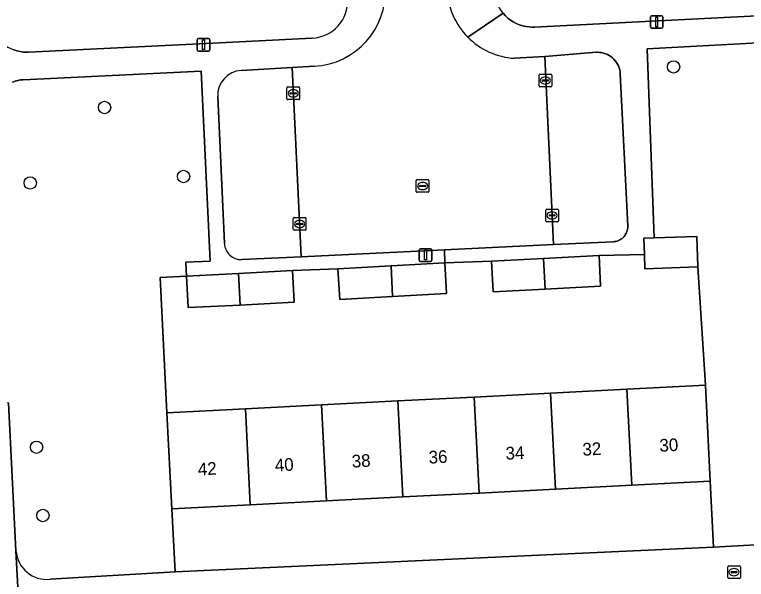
# Model space of a CAD drawing. Extents: x 161084 to 161928, y 385354 to 386522.
# Drawn here: x 161364.7 to 161422.5, y 385612.5 to 385657.1 of the extents above; entities that cross this region are included whole.
import ezdxf

# ---------------------------------------------------------------- set-up
doc = ezdxf.new("R2010")
doc.units = 0
for name, color, linetype in [('IMGEO_Boom', 7, 'Continuous'), ('IMGEO_Erf', 7, 'Continuous'), ('IMGEO_Groenvoorziening', 7, 'Continuous'), ('IMGEO_Hek', 7, 'Continuous'), ('IMGEO_Kolk', 7, 'Continuous'), ('IMGEO_Lichtmast', 7, 'Continuous'), ('IMGEO_Pand', 7, 'Continuous'), ('IMGEO_Pand_nummerreeks', 7, 'Continuous'), ('IMGEO_Parkeervlak_open', 7, 'Continuous'), ('IMGEO_Rijbaan_lokaal_open', 7, 'Continuous'), ('IMGEO_Rioolput', 7, 'Continuous'), ('IMGEO_Voetpad_open', 7, 'Continuous')]:
    doc.layers.add(name, color=color, linetype=linetype)

msp = doc.modelspace()

# ---------------------------------------------------------------- linework, layer by layer
at = {"layer": 'IMGEO_Boom'}
for centre in [(161416.726, 385653.011), (161371.768, 385649.805), (161378.01, 385644.354), (161365.893, 385643.842), (161366.393, 385622.964), (161366.896, 385617.567)]:
    msp.add_circle(centre, 0.489, dxfattribs=at)
at = {"layer": 'IMGEO_Erf'}
for points in [[(161358.884, 385733.846), (161362.696, 385656.941), (161362.721, 385656.681), (161362.769, 385656.425), (161362.839, 385656.174), (161362.932, 385655.93), (161363.046, 385655.696), (161363.181, 385655.473), (161363.335, 385655.262), (161363.507, 385655.067), (161363.696, 385654.887), (161363.9, 385654.725), (161364.118, 385654.582), (161364.348, 385654.459), (161364.588, 385654.357), (161364.836, 385654.277), (161365.091, 385654.219), (161365.349, 385654.184), (161365.609, 385654.173), (161365.749, 385654.176), (161379.269, 385654.847), (161388.176, 385655.289)], [(161403.264, 385657.253), (161403.44, 385657.055), (161403.633, 385656.873), (161403.841, 385656.709), (161404.063, 385656.565), (161404.298, 385656.441), (161404.542, 385656.339), (161404.794, 385656.258), (161405.053, 385656.201), (161405.316, 385656.167), (161405.58, 385656.156), (161405.714, 385656.16), (161413.445, 385656.551), (161423.333, 385657.052), (161423.566, 385657.074), (161423.797, 385657.118), (161424.022, 385657.181)]]:
    msp.add_lwpolyline(points, dxfattribs=at)
for points in [[(161382.892, 385625.997), (161388.92, 385626.307), (161394.948, 385626.617), (161400.977, 385626.926), (161407.005, 385627.236), (161413.033, 385627.546), (161419.234, 385627.864), (161418.652, 385637.223), (161414.456, 385637.068), (161414.415, 385638.185), (161410.835, 385638.099), (161410.959, 385635.679), (161406.583, 385635.453), (161402.465, 385635.241), (161402.341, 385637.661), (161398.66, 385637.531), (161398.796, 385635.116), (161394.524, 385634.874), (161390.346, 385634.638), (161390.209, 385637.052), (161386.62, 385636.913), (161386.746, 385634.413), (161382.471, 385634.196), (161378.376, 385633.989), (161378.25, 385636.489), (161376.15, 385636.383), (161376.691, 385625.679)], [(161419.623, 385620.281), (161413.422, 385619.963), (161407.394, 385619.653), (161401.366, 385619.343), (161395.337, 385619.034), (161389.309, 385618.724), (161383.281, 385618.414), (161377.08, 385618.096), (161377.345, 385613.124), (161419.882, 385615.076)]]:
    msp.add_lwpolyline(points, close=True, dxfattribs=at)
msp.add_arc((161388.027, 385658.237), 2.952, 272.89888, 2.77741, dxfattribs=at)
at = {"layer": 'IMGEO_Groenvoorziening'}
for points in [[(161423.402, 385654.906), (161414.647, 385654.451), (161415.204, 385639.499), (161418.563, 385639.623), (161418.652, 385637.223), (161419.234, 385627.864), (161419.623, 385620.281), (161419.882, 385615.076), (161425.108, 385615.347)], [(161376.15, 385636.383), (161378.25, 385636.489), (161378.195, 385637.577), (161380.118, 385637.669), (161379.391, 385652.666), (161365.343, 385652.004), (161365.124, 385651.984), (161364.909, 385651.944), (161364.697, 385651.886), (161364.492, 385651.808)], [(161367.469, 385612.525), (161377.345, 385613.124), (161377.08, 385618.096), (161376.691, 385625.679), (161376.15, 385636.383)], [(161364.165, 385626.458), (161364.763, 385614.768)]]:
    msp.add_lwpolyline(points, dxfattribs=at)
msp.add_arc((161367.231, 385614.992), 2.478, 185.18056, 275.50885, dxfattribs=at)
at = {"layer": 'IMGEO_Hek'}
for points in [[(161419.234, 385627.864), (161418.652, 385637.223)], [(161376.691, 385625.679), (161376.15, 385636.383), (161378.25, 385636.489)], [(161419.623, 385620.281), (161419.865, 385615.558)], [(161377.08, 385618.096), (161377.32, 385613.406)]]:
    msp.add_lwpolyline(points, dxfattribs=at)
at = {"layer": 'IMGEO_Kolk'}
for p, q in [((161406.167, 385652.438), (161407.019, 385652.438)), ((161406.092, 385651.512), (161406.092, 385652.364)), ((161406.351, 385651.932), (161406.351, 385651.944)), ((161406.789, 385651.895), (161406.391, 385651.895)), ((161406.394, 385651.981), (161406.792, 385651.981)), ((161406.58, 385652.218), (161406.605, 385652.218)), ((161406.835, 385651.944), (161406.835, 385651.932)), ((161407.093, 385652.364), (161407.093, 385651.512)), ((161386.177, 385650.502), (161386.177, 385651.354)), ((161386.252, 385651.428), (161387.104, 385651.428)), ((161387.178, 385651.354), (161387.178, 385650.502)), ((161407.019, 385651.438), (161406.167, 385651.438)), ((161406.603, 385651.658), (161406.578, 385651.658)), ((161386.436, 385650.922), (161386.436, 385650.934)), ((161386.874, 385650.885), (161386.476, 385650.885)), ((161386.479, 385650.971), (161386.877, 385650.971)), ((161386.665, 385651.208), (161386.69, 385651.208)), ((161386.92, 385650.934), (161386.92, 385650.922)), ((161387.104, 385650.428), (161386.252, 385650.428)), ((161386.688, 385650.648), (161386.663, 385650.648)), ((161406.623, 385640.849), (161406.623, 385641.701)), ((161406.698, 385641.775), (161407.55, 385641.775)), ((161407.111, 385641.555), (161407.136, 385641.555)), ((161407.624, 385641.701), (161407.624, 385640.849)), ((161386.681, 385640.178), (161386.681, 385641.03)), ((161386.756, 385641.104), (161387.608, 385641.104)), ((161387.169, 385640.884), (161387.194, 385640.884)), ((161387.682, 385641.03), (161387.682, 385640.178)), ((161406.882, 385641.269), (161406.882, 385641.281)), ((161407.32, 385641.232), (161406.922, 385641.232)), ((161406.925, 385641.318), (161407.323, 385641.318)), ((161407.134, 385640.995), (161407.109, 385640.995)), ((161407.366, 385641.281), (161407.366, 385641.269)), ((161386.94, 385640.598), (161386.94, 385640.61)), ((161387.378, 385640.561), (161386.98, 385640.561)), ((161386.983, 385640.647), (161387.381, 385640.647)), ((161387.192, 385640.324), (161387.167, 385640.324)), ((161387.424, 385640.61), (161387.424, 385640.598)), ((161407.55, 385640.775), (161406.698, 385640.775)), ((161387.608, 385640.104), (161386.756, 385640.104)), ((161421.002, 385612.661), (161421.002, 385613.513)), ((161421.077, 385613.587), (161421.929, 385613.587)), ((161421.304, 385613.13), (161421.702, 385613.13)), ((161421.49, 385613.367), (161421.515, 385613.367)), ((161422.003, 385613.513), (161422.003, 385612.661)), ((161421.929, 385612.587), (161421.077, 385612.587)), ((161421.261, 385613.081), (161421.261, 385613.093)), ((161421.699, 385613.044), (161421.301, 385613.044)), ((161421.513, 385612.807), (161421.488, 385612.807)), ((161421.745, 385613.093), (161421.745, 385613.081))]:
    msp.add_line(p, q, dxfattribs=at)
for points in [[(161406.167, 385652.438), (161407.019, 385652.438)], [(161406.092, 385651.512), (161406.092, 385652.364)], [(161407.093, 385652.364), (161407.093, 385651.512)], [(161386.177, 385650.502), (161386.177, 385651.354)], [(161386.252, 385651.428), (161387.104, 385651.428)], [(161387.178, 385651.354), (161387.178, 385650.502)], [(161407.019, 385651.438), (161406.167, 385651.438)], [(161387.104, 385650.428), (161386.252, 385650.428)], [(161406.623, 385640.849), (161406.623, 385641.701)], [(161406.698, 385641.775), (161407.55, 385641.775)], [(161407.624, 385641.701), (161407.624, 385640.849)], [(161386.681, 385640.178), (161386.681, 385641.03)], [(161386.756, 385641.104), (161387.608, 385641.104)], [(161387.682, 385641.03), (161387.682, 385640.178)], [(161407.55, 385640.775), (161406.698, 385640.775)], [(161387.608, 385640.104), (161386.756, 385640.104)], [(161421.002, 385612.661), (161421.002, 385613.513)], [(161421.077, 385613.587), (161421.929, 385613.587)], [(161422.003, 385613.513), (161422.003, 385612.661)], [(161421.929, 385612.587), (161421.077, 385612.587)]]:
    msp.add_lwpolyline(points, dxfattribs=at)
for centre, radius, start, end in [((161406.169, 385652.362), 0.0765, 91.55205, 178.44795), ((161406.169, 385652.362), 0.0765, 91.55205, 178.44795), ((161407.017, 385652.362), 0.0765, 1.55205, 88.44795), ((161407.017, 385652.362), 0.0765, 1.55205, 88.44795), ((161406.391, 385651.941), 0.0403, 85.87752, 175.75265), ((161406.388, 385651.931), 0.0366, 178.93798, 274.71019), ((161406.792, 385651.938), 0.043, 264.86636, 352.45326), ((161406.796, 385651.943), 0.0386, 1.73085, 96.63898), ((161386.254, 385651.352), 0.0765, 91.55205, 178.44795), ((161386.254, 385651.352), 0.0765, 91.55205, 178.44795), ((161387.102, 385651.352), 0.0765, 1.55205, 88.44795), ((161387.102, 385651.352), 0.0765, 1.55205, 88.44795), ((161406.169, 385651.514), 0.0765, 181.55205, 268.44795), ((161406.169, 385651.514), 0.0765, 181.55205, 268.44795), ((161407.017, 385651.514), 0.0765, 271.55205, 358.44795), ((161407.017, 385651.514), 0.0765, 271.55205, 358.44795), ((161386.476, 385650.931), 0.0403, 85.87752, 175.75265), ((161386.473, 385650.921), 0.0366, 178.93798, 274.71019), ((161386.877, 385650.928), 0.043, 264.86636, 352.45326), ((161386.881, 385650.933), 0.0386, 1.73085, 96.63898), ((161386.254, 385650.504), 0.0765, 181.55205, 268.44795), ((161386.254, 385650.504), 0.0765, 181.55205, 268.44795), ((161387.102, 385650.504), 0.0765, 271.55205, 358.44795), ((161387.102, 385650.504), 0.0765, 271.55205, 358.44795), ((161406.7, 385641.699), 0.0765, 91.55205, 178.44795), ((161406.7, 385641.699), 0.0765, 91.55205, 178.44795), ((161407.548, 385641.699), 0.0765, 1.55205, 88.44795), ((161407.548, 385641.699), 0.0765, 1.55205, 88.44795), ((161386.758, 385641.028), 0.0765, 91.55205, 178.44795), ((161386.758, 385641.028), 0.0765, 91.55205, 178.44795), ((161387.606, 385641.028), 0.0765, 1.55205, 88.44795), ((161387.606, 385641.028), 0.0765, 1.55205, 88.44795), ((161406.922, 385641.278), 0.0403, 85.87752, 175.75265), ((161406.919, 385641.268), 0.0366, 178.93798, 274.71019), ((161407.323, 385641.275), 0.043, 264.86636, 352.45326), ((161407.327, 385641.28), 0.0386, 1.73085, 96.63898), ((161386.98, 385640.607), 0.0403, 85.87752, 175.75265), ((161386.977, 385640.597), 0.0366, 178.93798, 274.71019), ((161387.381, 385640.604), 0.043, 264.86636, 352.45326), ((161387.385, 385640.609), 0.0386, 1.73085, 96.63898), ((161406.7, 385640.851), 0.0765, 181.55205, 268.44795), ((161406.7, 385640.851), 0.0765, 181.55205, 268.44795), ((161407.548, 385640.851), 0.0765, 271.55205, 358.44795), ((161407.548, 385640.851), 0.0765, 271.55205, 358.44795), ((161386.758, 385640.18), 0.0765, 181.55205, 268.44795), ((161386.758, 385640.18), 0.0765, 181.55205, 268.44795), ((161387.606, 385640.18), 0.0765, 271.55205, 358.44795), ((161387.606, 385640.18), 0.0765, 271.55205, 358.44795), ((161421.079, 385613.511), 0.0765, 91.55205, 178.44795), ((161421.079, 385613.511), 0.0765, 91.55205, 178.44795), ((161421.301, 385613.09), 0.0403, 85.87752, 175.75265), ((161421.706, 385613.092), 0.0386, 1.73085, 96.63898), ((161421.927, 385613.511), 0.0765, 1.55205, 88.44795), ((161421.927, 385613.511), 0.0765, 1.55205, 88.44795), ((161421.079, 385612.663), 0.0765, 181.55205, 268.44795), ((161421.079, 385612.663), 0.0765, 181.55205, 268.44795), ((161421.298, 385613.08), 0.0366, 178.93798, 274.71019), ((161421.702, 385613.087), 0.043, 264.86636, 352.45326), ((161421.927, 385612.663), 0.0765, 271.55205, 358.44795), ((161421.927, 385612.663), 0.0765, 271.55205, 358.44795)]:
    msp.add_arc(centre, radius, start, end, dxfattribs=at)
for centre, major_axis, ratio, start_param, end_param in [((161406.579, 385651.938), (-0.387, 0.002), 0.722429, 4.712389, 7.853982), ((161406.604, 385651.938), (-0.39, 0.002), 0.717154, 1.570796, 4.712389), ((161386.664, 385650.928), (-0.387, 0.002), 0.722429, 4.712389, 7.853982), ((161386.689, 385650.928), (-0.39, 0.002), 0.717154, 1.570796, 4.712389), ((161407.11, 385641.275), (-0.387, 0.002), 0.722429, 4.712389, 7.853982), ((161407.135, 385641.275), (-0.39, 0.002), 0.717154, 1.570796, 4.712389), ((161387.168, 385640.604), (-0.387, 0.002), 0.722429, 4.712389, 7.853982), ((161387.193, 385640.604), (-0.39, 0.002), 0.717154, 1.570796, 4.712389), ((161421.489, 385613.087), (-0.387, 0.002), 0.722429, 4.712389, 7.853982), ((161421.514, 385613.087), (-0.39, 0.002), 0.717154, 1.570796, 4.712389)]:
    msp.add_ellipse(centre, major_axis=major_axis, ratio=ratio, start_param=start_param, end_param=end_param, dxfattribs=at)
at = {"layer": 'IMGEO_Lichtmast'}
for p, q in [((161414.992, 385657.061), (161415.782, 385657.061)), ((161415.782, 385657.061), (161414.992, 385657.061)), ((161414.892, 385656.161), (161414.892, 385656.961)), ((161414.892, 385656.961), (161414.892, 385656.161)), ((161415.882, 385656.961), (161415.882, 385656.161)), ((161415.882, 385656.161), (161415.882, 385656.961)), ((161415.782, 385656.061), (161414.992, 385656.061)), ((161414.992, 385656.061), (161415.782, 385656.061)), ((161379.091, 385654.364), (161379.091, 385655.164)), ((161379.091, 385655.164), (161379.091, 385654.364)), ((161379.191, 385655.264), (161379.981, 385655.264)), ((161379.981, 385655.264), (161379.191, 385655.264)), ((161380.081, 385655.164), (161380.081, 385654.364)), ((161380.081, 385654.364), (161380.081, 385655.164)), ((161379.981, 385654.264), (161379.191, 385654.264)), ((161379.191, 385654.264), (161379.981, 385654.264)), ((161396.726, 385638.645), (161397.516, 385638.645)), ((161397.516, 385638.645), (161396.726, 385638.645)), ((161396.626, 385637.745), (161396.626, 385638.545)), ((161396.626, 385638.545), (161396.626, 385637.745)), ((161397.616, 385638.545), (161397.616, 385637.745)), ((161397.616, 385637.745), (161397.616, 385638.545)), ((161397.516, 385637.645), (161396.726, 385637.645)), ((161396.726, 385637.645), (161397.516, 385637.645))]:
    msp.add_line(p, q, dxfattribs=at)
for points in [[(161415.312, 385656.936), (161415.462, 385656.936), (161415.462, 385656.186), (161415.312, 385656.186), (161415.312, 385656.936)], [(161379.511, 385655.139), (161379.661, 385655.139), (161379.661, 385654.389), (161379.511, 385654.389), (161379.511, 385655.139)], [(161397.046, 385638.52), (161397.196, 385638.52), (161397.196, 385637.77), (161397.046, 385637.77), (161397.046, 385638.52)]]:
    msp.add_lwpolyline(points, dxfattribs=at)
for centre, start, end in [((161414.992, 385656.961), 90, 180), ((161414.992, 385656.961), 90, 180), ((161415.782, 385656.961), 0, 90), ((161415.782, 385656.961), 360, 90), ((161414.992, 385656.161), 180, 270), ((161414.992, 385656.161), 180, 270), ((161415.782, 385656.161), 270, 0), ((161415.782, 385656.161), 270, 0), ((161379.191, 385655.164), 90, 180), ((161379.191, 385655.164), 90, 180), ((161379.981, 385655.164), 0, 90), ((161379.981, 385655.164), 360, 90), ((161379.191, 385654.364), 180, 270), ((161379.191, 385654.364), 180, 270), ((161379.981, 385654.364), 270, 0), ((161379.981, 385654.364), 270, 0), ((161396.726, 385638.545), 90, 180), ((161396.726, 385638.545), 90, 180), ((161397.516, 385638.545), 0, 90), ((161397.516, 385638.545), 360, 90), ((161396.726, 385637.745), 180, 270), ((161396.726, 385637.745), 180, 270), ((161397.516, 385637.745), 270, 0), ((161397.516, 385637.745), 270, 0)]:
    msp.add_arc(centre, 0.1, start, end, dxfattribs=at)
at = {"layer": 'IMGEO_Pand'}
for points in [[(161418.563, 385639.623), (161415.204, 385639.499), (161414.368, 385639.468), (161414.415, 385638.185), (161414.456, 385637.068), (161418.652, 385637.223)], [(161406.459, 385637.873), (161406.583, 385635.453), (161410.959, 385635.679), (161410.835, 385638.099)], [(161394.401, 385637.29), (161394.524, 385634.874), (161398.796, 385635.116), (161398.66, 385637.531)], [(161402.341, 385637.661), (161402.465, 385635.241), (161406.583, 385635.453), (161406.459, 385637.873)], [(161382.343, 385636.696), (161382.471, 385634.196), (161386.746, 385634.413), (161386.62, 385636.913)], [(161390.209, 385637.052), (161390.346, 385634.638), (161394.524, 385634.874), (161394.401, 385637.29)], [(161378.25, 385636.489), (161378.376, 385633.989), (161382.471, 385634.196), (161382.343, 385636.696)], [(161413.422, 385619.963), (161419.623, 385620.281), (161419.234, 385627.864), (161413.033, 385627.546)], [(161401.366, 385619.343), (161407.394, 385619.653), (161407.005, 385627.236), (161400.977, 385626.926)], [(161413.033, 385627.546), (161407.005, 385627.236), (161407.394, 385619.653), (161413.422, 385619.963)], [(161394.948, 385626.617), (161388.92, 385626.307), (161389.309, 385618.724), (161395.337, 385619.034)], [(161395.337, 385619.034), (161401.366, 385619.343), (161400.977, 385626.926), (161394.948, 385626.617)], [(161382.892, 385625.997), (161376.691, 385625.679), (161377.08, 385618.096), (161383.281, 385618.414)], [(161383.281, 385618.414), (161389.309, 385618.724), (161388.92, 385626.307), (161382.892, 385625.997)]]:
    msp.add_lwpolyline(points, close=True, dxfattribs=at)
at = {"layer": 'IMGEO_Parkeervlak_open'}
msp.add_lwpolyline([(161412.51, 385652.466), (161412.495, 385652.626), (161412.466, 385652.783), (161412.423, 385652.938), (161412.366, 385653.087), (161412.296, 385653.232), (161412.213, 385653.369), (161412.119, 385653.499), (161412.013, 385653.619), (161411.897, 385653.73), (161411.772, 385653.829), (161411.638, 385653.918), (161411.496, 385653.994), (161411.349, 385654.056), (161411.197, 385654.106), (161411.04, 385654.142), (161410.882, 385654.163), (161410.721, 385654.171), (161410.642, 385654.169), (161406.54, 385653.822), (161407.237, 385638.968), (161411.955, 385639.194), (161412.063, 385639.204), (161412.169, 385639.224), (161412.274, 385639.253), (161412.375, 385639.291), (161412.473, 385639.339), (161412.565, 385639.395), (161412.653, 385639.458), (161412.734, 385639.53), (161412.809, 385639.608), (161412.877, 385639.693), (161412.936, 385639.784), (161412.988, 385639.879), (161413.03, 385639.979), (161413.064, 385640.082), (161413.088, 385640.187), (161413.102, 385640.295), (161413.107, 385640.403), (161413.106, 385640.462)], close=True, dxfattribs=at)
for points in [[(161382.621, 385637.788), (161387.31, 385638.013), (161386.581, 385652.961), (161382.567, 385652.733)], [(161380.705, 385650.669), (161381.238, 385639.047)]]:
    msp.add_lwpolyline(points, dxfattribs=at)
for centre, radius, start, end in [((161382.681, 385650.758), 1.978, 93.2983, 182.59245), ((161382.556, 385639.106), 1.319, 182.55137, 272.82294)]:
    msp.add_arc(centre, radius, start, end, dxfattribs=at)
at = {"layer": 'IMGEO_Rijbaan_lokaal_open'}
msp.add_lwpolyline([(161388.343, 385653.061), (161386.581, 385652.961), (161387.31, 385638.013), (161398.629, 385638.555), (161407.237, 385638.968), (161406.54, 385653.822), (161404.15, 385653.692)], dxfattribs=at)
for centre, radius, start, end in [((161388.005, 385659.009), 5.958, 273.24799, 2.80803), ((161404.516, 385659.389), 5.709, 183.42239, 224.90258), ((161404.514, 385659.385), 5.705, 224.8914, 266.34516)]:
    msp.add_arc(centre, radius, start, end, dxfattribs=at)
at = {"layer": 'IMGEO_Rioolput'}
for p, q in [((161396.395, 385643.178), (161396.395, 385644.03)), ((161396.47, 385644.104), (161397.322, 385644.104)), ((161396.883, 385643.884), (161396.908, 385643.884)), ((161397.396, 385644.03), (161397.396, 385643.178)), ((161396.654, 385643.598), (161396.654, 385643.61)), ((161397.092, 385643.561), (161396.694, 385643.561)), ((161396.697, 385643.647), (161397.095, 385643.647)), ((161396.906, 385643.324), (161396.881, 385643.324)), ((161397.138, 385643.61), (161397.138, 385643.598)), ((161397.322, 385643.104), (161396.47, 385643.104))]:
    msp.add_line(p, q, dxfattribs=at)
for points in [[(161396.395, 385643.178), (161396.395, 385644.03)], [(161396.47, 385644.104), (161397.322, 385644.104)], [(161397.396, 385644.03), (161397.396, 385643.178)], [(161397.322, 385643.104), (161396.47, 385643.104)]]:
    msp.add_lwpolyline(points, dxfattribs=at)
for centre, radius, start, end in [((161396.472, 385644.028), 0.0765, 91.55205, 178.44795), ((161396.472, 385644.028), 0.0765, 91.55205, 178.44795), ((161397.32, 385644.028), 0.0765, 1.55205, 88.44795), ((161397.32, 385644.028), 0.0765, 1.55205, 88.44795), ((161396.694, 385643.607), 0.0403, 85.87752, 175.75265), ((161396.691, 385643.597), 0.0366, 178.93798, 274.71019), ((161397.095, 385643.604), 0.043, 264.86636, 352.45326), ((161397.099, 385643.609), 0.0386, 1.73085, 96.63898), ((161396.472, 385643.18), 0.0765, 181.55205, 268.44795), ((161396.472, 385643.18), 0.0765, 181.55205, 268.44795), ((161397.32, 385643.18), 0.0765, 271.55205, 358.44795), ((161397.32, 385643.18), 0.0765, 271.55205, 358.44795)]:
    msp.add_arc(centre, radius, start, end, dxfattribs=at)
for centre, major_axis, ratio, start_param, end_param in [((161396.882, 385643.604), (-0.387, 0.002), 0.722429, 4.712389, 7.853982), ((161396.907, 385643.604), (-0.39, 0.002), 0.717154, 1.570796, 4.712389)]:
    msp.add_ellipse(centre, major_axis=major_axis, ratio=ratio, start_param=start_param, end_param=end_param, dxfattribs=at)
at = {"layer": 'IMGEO_Voetpad_open'}
for points in [[(161400.472, 385655.359), (161403.264, 385657.253), (161403.107, 385657.466), (161402.969, 385657.692), (161402.852, 385657.929), (161402.756, 385658.177), (161402.683, 385658.431), (161402.633, 385658.691), (161402.607, 385658.955), (161402.469, 385661.068), (161402.291, 385665.103), (161402.098, 385669.486), (161401.961, 385673.147), (161401.729, 385677.191), (161401.483, 385681.488), (161401.264, 385685.149), (161401.104, 385689.278), (161400.936, 385693.616), (161400.724, 385697.298)], [(161431.947, 385657.489), (161423.333, 385657.052), (161413.445, 385656.551), (161405.714, 385656.16), (161405.58, 385656.156), (161405.316, 385656.167), (161405.053, 385656.201), (161404.794, 385656.258), (161404.542, 385656.339), (161404.298, 385656.441), (161404.063, 385656.565), (161403.841, 385656.709), (161403.633, 385656.873), (161403.44, 385657.055), (161403.264, 385657.253), (161400.472, 385655.359)], [(161388.176, 385655.289), (161379.269, 385654.847), (161365.749, 385654.176), (161365.609, 385654.173), (161365.349, 385654.184), (161365.091, 385654.219), (161364.836, 385654.277), (161364.588, 385654.357)], [(161404.15, 385653.692), (161406.54, 385653.822), (161410.642, 385654.169), (161410.721, 385654.171), (161410.882, 385654.163), (161411.04, 385654.142), (161411.197, 385654.106), (161411.349, 385654.056), (161411.496, 385653.994), (161411.638, 385653.918), (161411.772, 385653.829), (161411.897, 385653.73), (161412.013, 385653.619), (161412.119, 385653.499), (161412.213, 385653.369), (161412.296, 385653.232), (161412.366, 385653.087), (161412.423, 385652.938), (161412.466, 385652.783), (161412.495, 385652.626), (161412.51, 385652.466), (161413.106, 385640.462), (161413.107, 385640.403), (161413.102, 385640.295), (161413.088, 385640.187), (161413.064, 385640.082), (161413.03, 385639.979), (161412.988, 385639.879), (161412.936, 385639.784), (161412.877, 385639.693), (161412.809, 385639.608), (161412.734, 385639.53), (161412.653, 385639.458), (161412.565, 385639.395), (161412.473, 385639.339), (161412.375, 385639.291), (161412.274, 385639.253), (161412.169, 385639.224), (161412.063, 385639.204), (161411.955, 385639.194), (161407.237, 385638.968), (161398.629, 385638.555), (161398.66, 385637.531), (161402.341, 385637.661), (161406.459, 385637.873), (161410.835, 385638.099), (161414.415, 385638.185), (161414.368, 385639.468), (161415.204, 385639.499), (161414.647, 385654.451), (161423.402, 385654.906)], [(161382.567, 385652.733), (161386.581, 385652.961), (161388.343, 385653.061)], [(161364.492, 385651.808), (161364.697, 385651.886), (161364.909, 385651.944), (161365.124, 385651.984), (161365.343, 385652.004), (161379.391, 385652.666), (161380.118, 385637.669), (161378.195, 385637.577), (161378.25, 385636.489), (161382.343, 385636.696), (161386.62, 385636.913), (161390.209, 385637.052), (161394.401, 385637.29), (161398.66, 385637.531), (161398.629, 385638.555), (161387.31, 385638.013), (161382.621, 385637.788)], [(161381.238, 385639.047), (161380.705, 385650.669)], [(161365.189, 385607.142), (161364.763, 385614.768), (161364.165, 385626.458), (161361.09, 385626.303), (161361.948, 385609.312), (161363.733, 385574.245), (161363.866, 385570.302)], [(161425.108, 385615.347), (161419.882, 385615.076), (161377.345, 385613.124), (161367.469, 385612.525)], [(161364.763, 385614.768), (161365.189, 385607.142)]]:
    msp.add_lwpolyline(points, dxfattribs=at)
for centre, radius, start, end in [((161388.005, 385659.009), 5.958, 273.24799, 2.80803), ((161404.516, 385659.389), 5.709, 183.42239, 224.90258), ((161388.027, 385658.237), 2.952, 272.89888, 2.77741), ((161404.514, 385659.385), 5.705, 224.8914, 266.34516), ((161382.681, 385650.758), 1.978, 93.2983, 182.59245), ((161382.556, 385639.106), 1.319, 182.55137, 272.82294), ((161367.231, 385614.992), 2.478, 185.18056, 275.50885)]:
    msp.add_arc(centre, radius, start, end, dxfattribs=at)

# ---------------------------------------------------------------- texts
at = {"layer": 'IMGEO_Pand_nummerreeks'}
for s, p in [('30', (161415.632, 385622.599)), ('34', (161403.474, 385621.975)), ('32', (161409.549, 385622.287)), ('38', (161391.322, 385621.351)), ('36', (161397.397, 385621.663)), ('42', (161379.161, 385620.726)), ('40', (161385.245, 385621.038))]:
    msp.add_text(s, height=1, rotation=2.94012, dxfattribs=at).set_placement(p)

doc.saveas('drawing.dxf')
